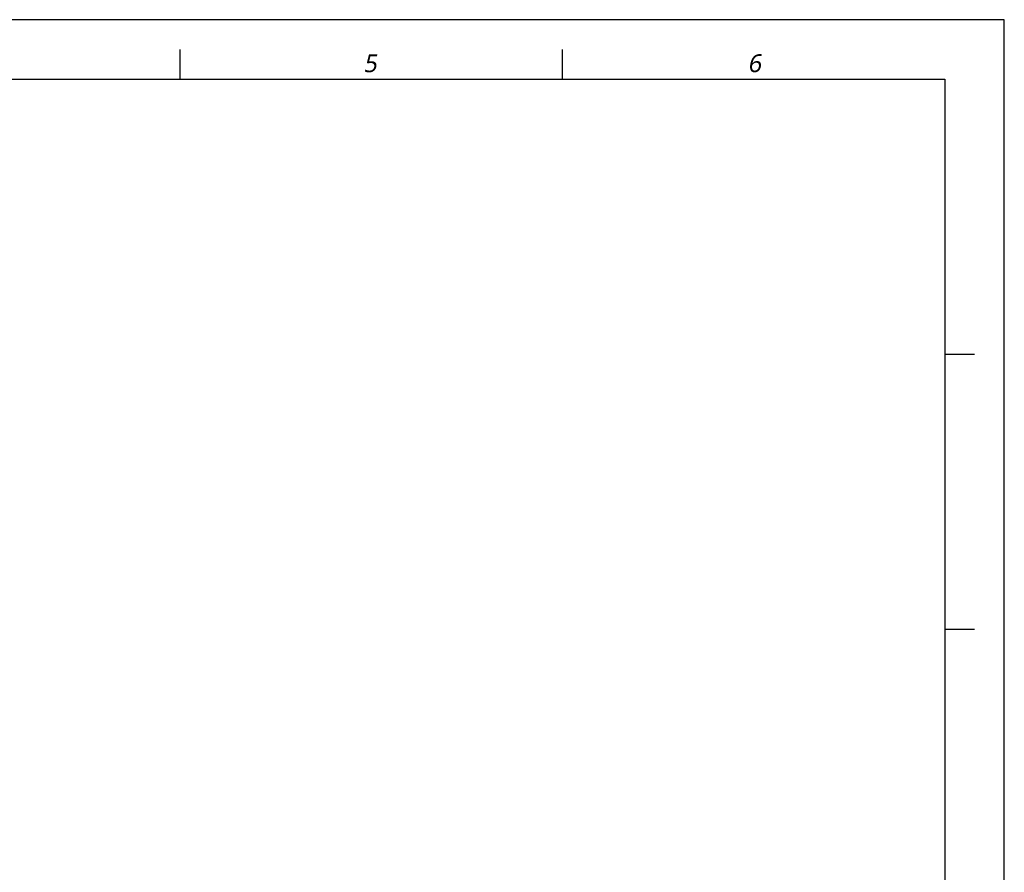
# Model space of a CAD drawing. Header units: millimetres. Extents: x -491 to 2059, y -393 to 795.
# Tile 323 of 323: x 1398 to 2059, y 223 to 795. Entities that reach past the tile are written whole.
import ezdxf

# ---------------------------------------------------------------- set-up
doc = ezdxf.new("R2010")
doc.units = ezdxf.units.MM
doc.header["$LTSCALE"] = 462.55
doc.layers.get('0').update_dxf_attribs({"linetype": 'CONTINUOUS'})
doc.styles.add('TEXTSTYLE_2', font='malgun.ttf')

# ---------------------------------------------------------------- blocks, each defined once
blk = doc.blocks.new('EEEEE')
at = {"color": 134}
for p, q in [((2816.667, 2870), (2816.667, 2920)), ((3458.333, 2870), (3458.333, 2920)), ((4150, 2408.333), (4100, 2408.333)), ((4150, 1946.667), (4100, 1946.667))]:
    blk.add_line(p, q, dxfattribs=at)
at = {"color": 7}
for p, q in [((250, 2870), (4100, 2870)), ((4100, 2870), (4100, 100))]:
    blk.add_line(p, q, dxfattribs=at)
at = {"color": 134, "char_height": 30, "width": 34.5, "attachment_point": 1, "line_spacing_factor": 0.9, "style": 'TEXTSTYLE_2'}
for s, insert in [('\\Q10.0;5', (3124.219, 2911.909)), ('\\Q10.0;6', (3769.219, 2911.909))]:
    blk.add_mtext(s, dxfattribs=dict(at, insert=insert))

msp = doc.modelspace()

# ---------------------------------------------------------------- linework, layer by layer
at = {"color": 4}
msp.add_lwpolyline([(379.17, -392.53), (2059.17, -392.53), (2059.17, 795.47), (379.17, 795.47)], close=True, dxfattribs=at)

# ---------------------------------------------------------------- block references
at = {"xscale": 0.4, "yscale": 0.4, "zscale": 0.4}
msp.add_blockref('EEEEE', (379.17, -392.53), dxfattribs=at)

doc.saveas('drawing.dxf')
